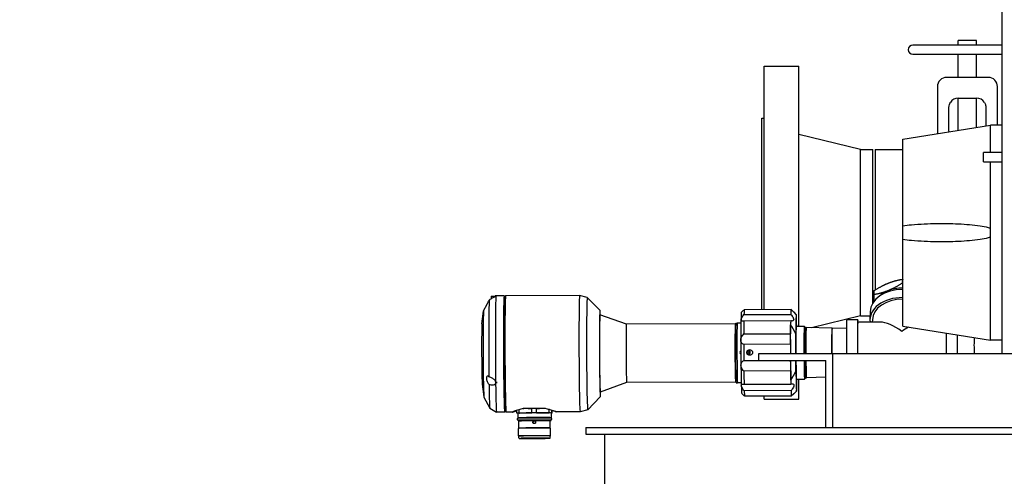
# Model space of a CAD drawing. Header units: inches. Extents: x 36 to 1719, y -84 to 1122.
# Tile 479 of 558: x 633 to 659, y 821 to 833. Entities that reach past the tile are written whole.
import ezdxf

# ---------------------------------------------------------------- set-up
doc = ezdxf.new("R2010")
doc.units = ezdxf.units.IN
doc.header["$LTSCALE"] = 48
doc.header["$MEASUREMENT"] = 0
doc.layers.add('Dimension (ANSI)', color=7, linetype='Continuous', lineweight=25)
doc.layers.add('Visible (ANSI)', color=7, linetype='Continuous', lineweight=30)
doc.styles.add('Note Text (ANSI)', font='tahoma.ttf')
doc.dimstyles.new('Architectural (ANSI)', dxfattribs={"dimscale": 48, "dimtxt": 0.125, "dimasz": 0.098425, "dimexe": 0.125, "dimexo": 0.0625, "dimgap": 0.031496, "dimtad": 0, "dimtih": 1, "dimtoh": 1, "dimdec": 4, "dimrnd": 1e-08, "dimzin": 3, "dimdsep": 46, "dimlunit": 4, "dimtxsty": 'Note Text (ANSI)', "dimcen": 0.09, "dimdle": 0.393701, "dimclrd": 256, "dimclre": 256, "dimclrt": 256, "dimadec": 0, "dimazin": 3, "dimtfac": 0.96, "dimtofl": 0, "dimtmove": 0, "dimatfit": 3, "dimfxl": 1, "dimfrac": 2, "dimtolj": 1, "dimtzin": 12, "dimlwd": -1, "dimlwe": -1, "dimarcsym": 0})

# ---------------------------------------------------------------- blocks, each defined once
blk = doc.blocks.new('*D22')
at = {"layer": 'Defpoints', "color": 0, "transparency": 16777216}
for p in [(690.014, 1004.053), (597.741, 757.491), (727.918, 757.491)]:
    blk.add_point(p, dxfattribs=at)
at = {"layer": 'Dimension (ANSI)', "transparency": 16777216}
for p, q in [((687.014, 1004.053), (591.741, 1004.053)), ((597.741, 999.328), (597.741, 903.572)), ((597.741, 762.216), (597.741, 892.973)), ((724.918, 757.491), (591.741, 757.491))]:
    blk.add_line(p, q, dxfattribs=at)
for points in [[(596.953, 999.328), (598.528, 999.328), (597.741, 1004.053)], [(596.953, 762.216), (598.528, 762.216), (597.741, 757.491)]]:
    blk.add_solid(points, dxfattribs=at)
at = {"layer": 'Dimension (ANSI)', "transparency": 16777216, "insert": (577.782, 902.06), "char_height": 6, "attachment_point": 1, "style": 'Note Text (ANSI)'}
blk.add_mtext('\\A1;20\'-6 9/16"', dxfattribs=at)

msp = doc.modelspace()

# ---------------------------------------------------------------- linework, layer by layer
at = {"layer": 'Visible (ANSI)'}
for p, q in [((659.41768, 824.3039), (659.41768, 852.6164)), ((659.41768, 832.65155), (657.00518, 832.65155)), ((658.73018, 832.77655), (658.23018, 832.77655)), ((658.23018, 832.65155), (658.23018, 832.77655)), ((658.73018, 832.65155), (658.73018, 832.77655)), ((657.00518, 832.40155), (659.41768, 832.40155)), ((658.23018, 831.77655), (658.23018, 832.40155)), ((658.73018, 831.77655), (658.73018, 832.40155)), ((652.97768, 825.49238), (652.97768, 832.07655)), ((652.97768, 832.07655), (653.91768, 832.07655)), ((653.91768, 825.04567), (653.91768, 832.07655)), ((658.48018, 831.77655), (657.91768, 831.77655)), ((659.04268, 831.77655), (658.48018, 831.77655)), ((657.66768, 831.52655), (657.66768, 830.25583)), ((659.29268, 830.4828), (659.29268, 831.52655)), ((657.98018, 830.35905), (657.98018, 830.96355)), ((658.23018, 831.21355), (658.73018, 831.21355)), ((658.23018, 830.34464), (658.23018, 831.21355)), ((658.73018, 830.42359), (658.73018, 831.21355)), ((658.98018, 830.96355), (658.98018, 830.46307)), ((652.91768, 825.49213), (652.91768, 830.67155)), ((652.91768, 830.67155), (652.97768, 830.67155)), ((656.73018, 830.1078), (659.10518, 830.4828)), ((659.10518, 829.7414), (659.10518, 830.4828)), ((659.41768, 830.4828), (659.10518, 830.4828)), ((655.59102, 829.82655), (653.91768, 830.23155)), ((656.73018, 827.76582), (656.73018, 830.1078)), ((655.59102, 825.32655), (655.59102, 829.82655)), ((655.59102, 829.82655), (655.91768, 829.82655)), ((655.91768, 825.67392), (655.91768, 829.82655)), ((655.98018, 829.82655), (655.98018, 826.02383)), ((655.98018, 829.82655), (656.73018, 829.82655)), ((659.41768, 829.7414), (658.91768, 829.7414)), ((658.91768, 829.4914), (658.91768, 829.7414)), ((658.91768, 829.4914), (659.41768, 829.4914)), ((659.10518, 827.70238), (659.10518, 829.4914)), ((656.73018, 827.38729), (656.73018, 827.76582)), ((659.10518, 827.45072), (659.10518, 827.70238)), ((656.73018, 825.0453), (656.73018, 827.38729)), ((659.10518, 824.6703), (659.10518, 827.45072)), ((656.72025, 826.3157), (656.71912, 826.21302)), ((655.94555, 826.00171), (655.94443, 825.89902)), ((645.38917, 825.4632), (645.48389, 825.64484)), ((645.59108, 825.8521), (645.59892, 825.86001)), ((645.59894, 825.86002), (645.70129, 825.86044)), ((645.72684, 825.87039), (645.70519, 825.8703)), ((645.94508, 825.86939), (645.72661, 825.86849)), ((645.96485, 825.84998), (645.94548, 825.86919)), ((645.96446, 825.84959), (645.98405, 825.86935)), ((647.98812, 825.87774), (645.98445, 825.86955)), ((648.19314, 825.82371), (647.98822, 825.87772)), ((648.53721, 825.48246), (648.19342, 825.82353)), ((645.34431, 825.11364), (645.38752, 825.45521)), ((652.36322, 825.4191), (652.36568, 825.42159)), ((652.43369, 825.35985), (653.70124, 825.36503)), ((653.7073, 825.49536), (652.43975, 825.49018)), ((653.7107, 825.4923), (653.71206, 825.49231)), ((653.84805, 825.36612), (653.78866, 825.42504)), ((655.84528, 825.43733), (655.84289, 825.21993)), ((649.25235, 825.09747), (648.53753, 825.35437)), ((652.19942, 825.10951), (649.25231, 825.09747)), ((652.21071, 825.09842), (652.19962, 825.10941)), ((652.348, 825.13298), (652.24959, 825.13258)), ((652.35378, 825.18888), (652.35263, 825.18888)), ((653.69808, 825.1914), (652.43053, 825.18622)), ((655.59102, 825.32655), (654.26311, 825.00516)), ((655.51482, 825.22066), (655.21486, 825.21944)), ((656.12079, 825.15814), (655.51509, 825.15566)), ((655.59102, 825.32655), (655.84406, 825.32655)), ((655.90788, 825.21921), (655.9072, 825.15727)), ((652.42785, 824.83658), (653.69539, 824.84176)), ((653.69999, 824.3039), (653.69692, 825.08656)), ((653.83777, 824.3039), (653.83565, 824.84426)), ((653.84431, 825.04537), (654.06561, 825.04627)), ((654.08554, 825.02658), (654.06579, 825.04618)), ((654.08462, 825.00895), (654.11764, 825.00908)), ((654.81378, 824.9903), (654.11765, 825.00908)), ((654.81378, 824.9903), (654.81835, 824.99031)), ((655.20624, 824.97985), (654.81835, 824.99031)), ((656.73018, 825.0453), (659.10518, 824.6703)), ((659.41768, 824.6703), (659.10518, 824.6703)), ((653.69504, 824.55776), (652.42749, 824.55258)), ((652.52762, 824.33417), (652.50281, 824.33376)), ((652.51427, 824.36375), (652.50995, 824.36368)), ((652.51, 824.36377), (652.51427, 824.36375)), ((652.5145, 824.3047), (652.51159, 824.30471)), ((652.51427, 824.36375), (652.52762, 824.33417)), ((652.52762, 824.33417), (652.5145, 824.3047)), ((652.84068, 824.1164), (652.84068, 824.3039)), ((652.84068, 824.3039), (654.84068, 824.3039)), ((654.84068, 824.3039), (660.77818, 824.3039)), ((654.84068, 822.3039), (654.84068, 824.3039)), ((652.4292, 824.11718), (652.84068, 824.11886)), ((652.84068, 824.1164), (654.65318, 824.1164)), ((653.7028, 823.58847), (653.70073, 824.1164)), ((653.83962, 823.8319), (653.83851, 824.1164)), ((654.65318, 822.3039), (654.65318, 824.1164)), ((653.69934, 823.83647), (652.43179, 823.83129)), ((649.25879, 823.52268), (648.54609, 823.25994)), ((652.20586, 823.53472), (649.25875, 823.52268)), ((652.21705, 823.54591), (652.20606, 823.53482)), ((652.22441, 823.51332), (652.21871, 823.51697)), ((652.35434, 823.51891), (652.25593, 823.51851)), ((652.35463, 823.51246), (652.26592, 823.5121)), ((653.85017, 823.61231), (654.07146, 823.61321)), ((653.91768, 823.07655), (653.91768, 823.61259)), ((654.09124, 823.63307), (654.07164, 823.61331)), ((654.09017, 823.65069), (654.1232, 823.65083)), ((654.65318, 823.66947), (654.1232, 823.65083)), ((645.35101, 823.47456), (645.39701, 823.13334)), ((652.36086, 823.45661), (652.35971, 823.45661)), ((652.43724, 823.47644), (653.70479, 823.48162)), ((653.70933, 823.30305), (652.44179, 823.29787)), ((653.85653, 823.2916), (653.79527, 823.22982)), ((645.39872, 823.12537), (645.55726, 822.82733)), ((648.54682, 823.13185), (648.20583, 822.78798)), ((652.37218, 823.22648), (652.37229, 823.22637)), ((652.4489, 823.1591), (653.71645, 823.16428)), ((653.72121, 823.16123), (652.45366, 823.15605)), ((652.97768, 823.07655), (652.97768, 823.15819)), ((652.97768, 823.07655), (653.91768, 823.07655)), ((645.55775, 822.82673), (645.73924, 822.72292)), ((645.95794, 822.72374), (645.73947, 822.72285)), ((645.97754, 822.74331), (645.95834, 822.72394)), ((645.97715, 822.7437), (645.99691, 822.7241)), ((646.17467, 822.72463), (645.99731, 822.7239)), ((646.28925, 822.70358), (646.28899, 822.77006)), ((646.2952, 822.69191), (646.28962, 822.69548)), ((646.35317, 822.70501), (646.35284, 822.78976)), ((646.37164, 822.69732), (646.67255, 822.70035)), ((647.04557, 822.82016), (646.46671, 822.81779)), ((646.69095, 822.7084), (646.69059, 822.80204)), ((646.82242, 822.70894), (646.82206, 822.80258)), ((646.84123, 822.70103), (647.14772, 822.70049)), ((647.16646, 822.70833), (647.16613, 822.79205)), ((647.21557, 822.6974), (647.21605, 822.57536)), ((647.23401, 822.70744), (647.23375, 822.77231)), ((647.23438, 822.69935), (647.23995, 822.69577)), ((647.24026, 822.70343), (647.24, 822.77035)), ((648.00098, 822.73209), (647.35517, 822.72945)), ((648.20555, 822.7878), (648.00108, 822.73211)), ((646.314, 822.69386), (646.31448, 822.57182)), ((646.34241, 822.47891), (646.31683, 822.49354)), ((646.3333, 822.56796), (646.33331, 822.56449)), ((646.33355, 822.50499), (646.33356, 822.50221)), ((646.34315, 822.28907), (646.34241, 822.47895)), ((647.18886, 822.48223), (647.21432, 822.49706)), ((647.1896, 822.2924), (647.18886, 822.48227)), ((647.19727, 822.57135), (647.19728, 822.56788)), ((647.19751, 822.50838), (647.19752, 822.5056)), ((646.33414, 822.07783), (646.33334, 822.28254)), ((646.33924, 822.28851), (646.33336, 822.28258)), ((647.19352, 822.29186), (647.19945, 822.28598)), ((647.20027, 822.08122), (647.19947, 822.28594)), ((648.15671, 822.3039), (672.34068, 822.3039)), ((648.15671, 822.3039), (648.15671, 822.1246)), ((646.34007, 822.07192), (646.33416, 822.07778)), ((646.34025, 822.0247), (646.34007, 822.07194)), ((647.19439, 822.07527), (647.20025, 822.08118)), ((647.19458, 822.02806), (647.19439, 822.0753)), ((648.15671, 822.1246), (672.34068, 822.1246)), ((648.65671, 822.1246), (648.65671, 817.7414))]:
    msp.add_line(p, q, dxfattribs=at)
for centre, radius, start, end in [((657.00518, 832.52655), 0.125, 90, 270), ((657.91768, 831.52655), 0.25, 90, 180), ((659.04268, 831.52655), 0.25, 0, 90), ((658.23018, 830.96355), 0.25, 90, 146.44269), ((658.73018, 830.96355), 0.25, 33.55731, 90)]:
    msp.add_arc(centre, radius, start, end, dxfattribs=at)
for centre, major_axis, ratio, start_param, end_param in [((656.73022, 825.42761), (-0.88495, 0.00972), 0.68902989, 4.72000772, 6.28318531), ((656.73147, 825.54084), (0.7812, -0.00858), 0.68902989, 2.11627327, 2.53748871), ((656.73147, 825.54084), (0.7812, -0.00858), 0.68902989, 1.58001409, 2.11627327), ((645.55196, 824.29493), (-0.006, 1.46826), 0.01585456, 0.07149592, 2.00239785), ((645.59151, 825.75172), (-0.00041, 0.10039), 0.01585456, 0.01585722, 1.21854981), ((645.59939, 825.75175), (-0.00044, 0.10827), 0.01585456, 0, 1.2001535), ((645.70567, 825.75219), (-0.00048, 0.11811), 0.01585456, 0, 0.51046117), ((645.73304, 824.29567), (-0.00643, 1.57282), 0.01585456, 0.00989695, 2.06399682), ((645.73304, 824.29567), (-0.00643, 1.57282), 0.01585456, 0, 0.00989695), ((645.72732, 825.75228), (-0.00048, 0.11811), 0.01585456, 6.10395555, 6.46299283), ((645.95151, 824.29657), (0.00643, -1.57282), 0.01585456, 3.12573543, 6.29904253), ((645.9712, 824.29665), (-0.00635, 1.55314), 0.01585456, 0.01585722, 3.12573543), ((645.9712, 824.29665), (0.00635, -1.55314), 0.01585456, 3.15744987, 6.26732809), ((645.99088, 824.29673), (-0.00643, 1.57282), 0.01585456, 0, 3.14159266), ((647.99455, 824.30492), (-0.00643, 1.57282), 0.01585456, 6.27893654, 9.42902672), ((648.19924, 824.30575), (-0.0062, 1.51797), 0.01585456, 6.26732809, 9.44063518), ((656.72783, 825.2102), (-0.88495, 0.00972), 0.68902989, 4.71730813, 6.38645067), ((656.72783, 825.2102), (-0.81995, 0.00901), 0.68902989, 4.71709788, 6.28318531), ((645.3945, 824.29429), (-0.00478, 1.16945), 0.01585456, 0.0300922, 3.11150045), ((648.54172, 824.30715), (-0.0048, 1.17545), 0.01585456, 5.80599194, 9.90197133), ((652.36798, 824.32279), (-0.00448, 1.09645), 0.01585456, 0.01585722, 0.61806786), ((652.44671, 824.32311), (-0.0048, 1.17519), 0.01585456, 0.11757435, 0.49024285), ((653.71425, 824.3283), (-0.0048, 1.17519), 0.01585456, 0.11757435, 0.49024285), ((653.85203, 824.32886), (-0.00424, 1.03739), 0.01585456, 5.47484847, 7.33397841), ((645.34923, 824.2941), (-0.00337, 0.82555), 0.01585456, 0.12073562, 3.02085704), ((648.54172, 824.30715), (-0.00428, 1.04724), 0.01585456, 6.27741396, 9.43054931), ((649.25553, 824.31007), (0.00322, -0.78739), 0.01585456, 3.14159266, 6.28318531), ((652.20264, 824.32212), (0.00322, -0.78739), 0.01585456, 3.12573543, 6.29904253), ((652.21839, 824.32218), (-0.00338, 0.82676), 0.01585456, 0.20840253, 2.91268879), ((652.25775, 824.32234), (-0.00354, 0.86613), 0.01585456, 0.36115481, 2.75993651), ((652.35617, 824.32274), (-0.00354, 0.86613), 0.01585456, 0, 0.36115481), ((652.36798, 824.32279), (0.00448, -1.09645), 0.01585456, 3.75966052, 4.38797905), ((652.44671, 824.32311), (0.0048, -1.17519), 0.01585456, 3.88748553, 4.26015403), ((653.71425, 824.3283), (0.0048, -1.17519), 0.01585456, 3.88748553, 4.01099737), ((653.85203, 824.32886), (-0.00318, 0.77755), 0.01585456, 5.88436304, 7.88602451), ((655.21848, 824.33444), (-0.00362, 0.88499), 0.01585456, 0, 1.60525456), ((655.51844, 824.33567), (-0.00362, 0.88499), 0.01585456, 5.89753411, 7.88982617), ((655.51844, 824.33567), (-0.00335, 0.81999), 0.01585456, 0, 1.6094887), ((656.71828, 824.34057), (-0.75642, 0.76166), 0.39281579, 5.10346264, 5.91398982), ((653.69313, 824.74045), (0.0008, -0.19685), 0.01585456, 0.38147328, 2.11129951), ((653.71425, 824.3283), (0.0048, -1.17519), 0.01585456, 4.01099737, 4.26015403), ((654.06854, 824.32974), (-0.00293, 0.71653), 0.01585456, 6.26732809, 7.88999589), ((654.08822, 824.32982), (-0.00285, 0.69684), 0.01585456, 6.057211, 7.89113107), ((654.08822, 824.32982), (-0.00278, 0.6811), 0.01585456, 6.20713839, 7.89199193), ((654.12042, 824.32996), (-0.00278, 0.67913), 0.01585456, 6.28269254, 7.8922963), ((654.81647, 824.3328), (-0.00269, 0.65749), 0.01585456, 0, 1.61470547), ((654.82103, 824.33282), (-0.00269, 0.65749), 0.01585456, 6.28269254, 7.8979192), ((656.71828, 824.34057), (-0.7665, -0.76123), 0.40614094, 4.12640011, 4.34319349), ((657.91812, 824.34548), (-0.00362, 0.88499), 0.01585456, 0.95048474, 1.61773395), ((652.36798, 824.32279), (0.00448, -1.09645), 0.01585456, 4.38797905, 5.01629758), ((658.21808, 824.34671), (-0.00362, 0.88499), 0.01585456, 1.01638282, 1.61912097), ((658.6691, 824.34855), (-0.00269, 0.65749), 0.01585456, 0.93162072, 1.63869491), ((652.35221, 824.33182), (0.00065, -0.03936), 0.77609903, 3.17916087, 6.21318932), ((652.44671, 824.32311), (0.0048, -1.17519), 0.01585456, 4.51580406, 4.88847257), ((652.54036, 824.33493), (0.0008, -0.0484), 0.77609903, 5.67355027, 11.45253681), ((652.55204, 824.33513), (-0.00111, 0.06692), 0.77609903, 3.40645849, 6.02644185), ((653.71425, 824.3283), (0.0048, -1.17519), 0.01585456, 4.51580406, 4.73308657), ((653.69627, 823.94119), (-0.0008, 0.19685), 0.01585456, 4.15138446, 5.80975948), ((653.85203, 824.32886), (0.00318, -0.77755), 0.01585456, 4.98908733, 6.68200757), ((654.06854, 824.32974), (0.00293, -0.71653), 0.01585456, 5.01465827, 6.29904253), ((654.08822, 824.32982), (0.00285, -0.69684), 0.01585456, 5.02360241, 6.50915961), ((654.08822, 824.32982), (0.00278, -0.6811), 0.01585456, 5.03105042, 6.35923222), ((654.12042, 824.32996), (0.00278, -0.67913), 0.01585456, 5.03221119, 6.28367808), ((652.36798, 824.32279), (0.00448, -1.09645), 0.01585456, 5.01629758, 5.64461611), ((652.44671, 824.32311), (0.0048, -1.17519), 0.01585456, 5.14412259, 5.5167911), ((653.71425, 824.3283), (0.0048, -1.17519), 0.01585456, 5.14412259, 5.39327925), ((653.85203, 824.32886), (0.00424, -1.03739), 0.01585456, 5.21189087, 7.09152214), ((645.73304, 824.29567), (0.00643, -1.57282), 0.01585456, 5.20558947, 5.21155018), ((645.71584, 823.58022), (-0.00048, 0.11811), 0.01585456, 1.89408624, 2.27420263), ((645.73304, 824.29567), (0.00643, -1.57282), 0.01585456, 5.239924, 5.24588471), ((645.73304, 824.29567), (0.00643, -1.57282), 0.01585456, 5.24588471, 6.28318531), ((645.73749, 823.58031), (-0.00048, 0.11811), 0.01585456, 1.89408624, 2.27420263), ((652.35617, 824.32274), (0.00354, -0.86613), 0.01585456, 5.90152916, 6.28318531), ((653.71425, 824.3283), (0.0048, -1.17519), 0.01585456, 5.39327925, 5.5167911), ((645.55196, 824.29493), (0.006, -1.46826), 0.01585456, 5.30748367, 6.27403039), ((652.36798, 824.32279), (0.00448, -1.09645), 0.01585456, 5.64461611, 6.26732809), ((652.44671, 824.32311), (0.0048, -1.17519), 0.01585456, 5.77244112, 6.14510963), ((653.71425, 824.3283), (0.0048, -1.17519), 0.01585456, 5.77244112, 6.14510963), ((646.76479, 822.69563), (-0.45078, -0.00177), 0.0102492, 3.14159265, 6.28318531), ((646.76432, 822.81373), (0.47244, 0.00185), 0.0102492, 2.11025116, 2.27274372), ((646.76432, 822.81373), (0.47244, 0.00185), 0.0102492, 1.06305361, 2.11025116), ((646.76432, 822.81373), (0.47244, 0.00185), 0.0102492, 0.91342484, 1.06305361), ((646.76528, 822.56965), (-0.43198, -0.0017), 0.0102492, 3.14159265, 6.28318531), ((646.76553, 822.50668), (-0.43198, -0.0017), 0.0102492, 6.00068997, 6.28318531), ((646.76563, 822.48061), (-0.42323, -0.00166), 0.0102492, 4.74217765, 6.28318531), ((646.75912, 822.44794), (-0.02021, -0.03147), 0.99982178, 3.14362124, 6.28318531), ((646.76563, 822.48061), (0.42323, 0.00166), 0.0102492, 0, 1.57271978), ((646.76553, 822.50668), (0.43198, 0.0017), 0.0102492, 0, 0.28249533), ((646.7664, 822.28424), (0.43307, 0.0017), 0.0102492, 0, 3.14159265), ((646.76638, 822.29014), (0.42716, 0.00168), 0.0102492, 0.01024992, 3.13134274), ((646.76721, 822.07952), (-0.43307, -0.0017), 0.0102492, 3.13134274, 6.29343522), ((646.76723, 822.07362), (-0.42716, -0.00168), 0.0102492, 3.14159265, 6.28318531), ((646.76746, 822.01457), (-0.38386, -0.00151), 0.0102492, 4.8502707, 10.88940469), ((646.76152, 822.01838), (-0.04724, -0.00019), 0.0102492, 5.26338479, 6.15057993), ((646.76743, 822.02244), (0.37598, 0.00148), 0.0102492, 4.58417312, 4.81052364), ((646.76152, 822.01838), (0.04724, 0.00019), 0.0102492, 0.16431749, 1.05151263)]:
    msp.add_ellipse(centre, major_axis=major_axis, ratio=ratio, start_param=start_param, end_param=end_param, dxfattribs=at)
msp.add_ellipse((646.75905, 822.44799), major_axis=(-0.00014, 0.0362), ratio=0.99992683, dxfattribs=at)
for points, knots in [([(657.98018, 830.96355), (657.98018, 830.99154), (657.98847, 831.04028), (658.01025, 831.08425), (658.02185, 831.10175)], [-5.227447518, -5.227447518, -5.227447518, -5.227447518, -4.907558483, -4.667641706, -4.667641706, -4.667641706, -4.667641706]), ([(658.93852, 831.10175), (658.95399, 831.07842), (658.97397, 831.03338), (658.98018, 830.98454), (658.98018, 830.96355)], [0, 0, 0, 0, 0.319889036, 0.559805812, 0.559805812, 0.559805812, 0.559805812]), ([(656.73018, 827.76582), (656.80772, 827.77581), (656.88638, 827.78412), (657.19791, 827.81218), (657.4324, 827.82233), (657.83083, 827.82818), (658.03406, 827.82599), (658.43931, 827.80639), (658.64134, 827.78932), (658.89224, 827.75089), (658.967, 827.73754), (659.06199, 827.71441), (659.08379, 827.70867), (659.10518, 827.70238)], [1.08845993, 1.08845993, 1.08845993, 1.08845993, 1.64749949, 1.64749949, 3.29499898, 3.29499898, 4.72115011, 4.72115011, 6.14730124, 6.14730124, 6.68180599, 6.68180599, 6.84263001, 6.84263001, 6.84263001, 6.84263001]), ([(659.10518, 827.45072), (659.08379, 827.44444), (659.06199, 827.43869), (658.967, 827.41557), (658.89224, 827.40221), (658.64134, 827.36379), (658.43931, 827.34671), (658.03406, 827.32712), (657.83083, 827.32492), (657.4324, 827.33077), (657.19791, 827.34093), (656.88638, 827.36898), (656.80772, 827.3773), (656.73018, 827.38729)], [8.07902497, 8.07902497, 8.07902497, 8.07902497, 8.23984899, 8.23984899, 8.77435374, 8.77435374, 10.20050487, 10.20050487, 11.626656, 11.626656, 13.27415549, 13.27415549, 13.83319505, 13.83319505, 13.83319505, 13.83319505]), ([(645.48389, 825.64485), (645.4864, 825.64966), (645.4895, 825.65552), (645.49828, 825.67203), (645.50516, 825.68492), (645.5201, 825.71312), (645.52815, 825.72843), (645.53566, 825.74282), (645.53849, 825.74823), (645.54138, 825.7538), (645.54431, 825.75944)], [-0.324821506, -0.324821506, -0.324821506, -0.324821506, -0.248127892, -0.248127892, -0.124063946, -0.124063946, 0, 0, 0, 0.046580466, 0.046580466, 0.046580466, 0.046580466]), ([(645.54431, 825.75944), (645.56087, 825.76916), (645.57792, 825.77923), (645.62134, 825.80508), (645.6473, 825.82072), (645.68792, 825.8453), (645.70797, 825.85748), (645.7223, 825.86602), (645.72446, 825.8673), (645.72636, 825.86842)], [0.081669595, 0.081669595, 0.081669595, 0.081669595, 0.22046255, 0.22046255, 0.440925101, 0.440925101, 0.620109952, 0.620109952, 0.65364377, 0.65364377, 0.65364377, 0.65364377]), ([(645.70129, 825.86044), (645.70176, 825.86044), (645.70223, 825.86036), (645.70307, 825.86005), (645.70345, 825.85983), (645.70404, 825.85937), (645.70426, 825.85914), (645.70443, 825.85892)], [0, 0, 0, 0, 0.0038375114, 0.0038375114, 0.0075445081, 0.0075445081, 0.010668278, 0.010668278, 0.010668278, 0.010668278]), ([(652.35425, 825.21636), (652.35448, 825.22902), (652.35926, 825.24527), (652.376, 825.2804), (652.38785, 825.29928), (652.4102, 825.33074), (652.42156, 825.34532), (652.43369, 825.35985)], [-0.82985313, -0.82985313, -0.82985313, -0.82985313, -0.66336371, -0.66336371, -0.49687429, -0.49687429, -0.360036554, -0.360036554, -0.360036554, -0.360036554]), ([(652.43975, 825.49018), (652.42777, 825.47898), (652.4166, 825.46865), (652.39478, 825.44859), (652.38333, 825.43815), (652.37097, 825.42671), (652.36769, 825.42359), (652.36574, 825.42163)], [2.369591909, 2.369591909, 2.369591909, 2.369591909, 2.506429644, 2.506429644, 2.672919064, 2.672919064, 2.766987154, 2.766987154, 2.766987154, 2.766987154]), ([(653.70124, 825.36503), (653.71345, 825.3506), (653.72484, 825.33611), (653.74713, 825.30483), (653.75885, 825.28605), (653.77509, 825.25105), (653.77949, 825.23484), (653.77903, 825.20952), (653.77415, 825.19958), (653.75706, 825.1875), (653.74495, 825.18526), (653.72211, 825.18592), (653.71049, 825.18792), (653.69808, 825.1914)], [0.360036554, 0.360036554, 0.360036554, 0.360036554, 0.49687429, 0.49687429, 0.66336371, 0.66336371, 0.82985313, 0.82985313, 0.996342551, 0.996342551, 1.162831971, 1.162831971, 1.299669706, 1.299669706, 1.299669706, 1.299669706]), ([(653.71206, 825.49231), (653.72412, 825.4814), (653.73537, 825.47139), (653.75734, 825.45205), (653.76888, 825.44207), (653.78478, 825.42841), (653.78903, 825.42479), (653.78833, 825.42523), (653.78337, 825.42931), (653.76618, 825.4438), (653.75406, 825.45415), (653.73125, 825.47403), (653.71966, 825.48426), (653.7073, 825.49536)], [0.360036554, 0.360036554, 0.360036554, 0.360036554, 0.49687429, 0.49687429, 0.66336371, 0.66336371, 0.82985313, 0.82985313, 0.996342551, 0.996342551, 1.162831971, 1.162831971, 1.299669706, 1.299669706, 1.299669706, 1.299669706]), ([(652.43053, 825.18622), (652.4186, 825.18264), (652.40746, 825.18054), (652.38567, 825.17971), (652.3742, 825.18185), (652.35832, 825.19379), (652.35402, 825.20369), (652.35425, 825.21636)], [2.369591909, 2.369591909, 2.369591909, 2.369591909, 2.506429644, 2.506429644, 2.672919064, 2.672919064, 2.839408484, 2.839408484, 2.839408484, 2.839408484]), ([(652.35007, 824.67222), (652.3501, 824.69293), (652.35465, 824.71556), (652.37095, 824.75864), (652.38259, 824.77913), (652.40462, 824.81055), (652.41585, 824.82404), (652.42785, 824.83658)], [-0.82985313, -0.82985313, -0.82985313, -0.82985313, -0.66336371, -0.66336371, -0.49687429, -0.49687429, -0.360036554, -0.360036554, -0.360036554, -0.360036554]), ([(652.42749, 824.55258), (652.41552, 824.55797), (652.40432, 824.56489), (652.38235, 824.58356), (652.37075, 824.59745), (652.35454, 824.63138), (652.35004, 824.65151), (652.35007, 824.67222)], [2.369591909, 2.369591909, 2.369591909, 2.369591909, 2.506429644, 2.506429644, 2.672919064, 2.672919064, 2.839408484, 2.839408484, 2.839408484, 2.839408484]), ([(652.67678, 824.3361), (652.6768, 824.33156), (652.67618, 824.32696), (652.6737, 824.31798), (652.67183, 824.3136), (652.6647, 824.30127), (652.65784, 824.29412), (652.64214, 824.28229), (652.63187, 824.27716), (652.61015, 824.27043), (652.5987, 824.26884), (652.57713, 824.26875), (652.56524, 824.27037), (652.54294, 824.27766), (652.53253, 824.28333), (652.51791, 824.2959), (652.51211, 824.30284), (652.50419, 824.31843), (652.5021, 824.32709), (652.50203, 824.34368), (652.50406, 824.35236), (652.51185, 824.36801), (652.5176, 824.37499), (652.53212, 824.38767), (652.54248, 824.39342), (652.56473, 824.40088), (652.5766, 824.4026), (652.58759, 824.40264), (652.59817, 824.40269), (652.60964, 824.40119), (652.63141, 824.39464), (652.64172, 824.3896), (652.65751, 824.37791), (652.66443, 824.37082), (652.67165, 824.35856), (652.67355, 824.3542), (652.67611, 824.34524), (652.67676, 824.34064), (652.67678, 824.3361)], [-0.88742183, -0.88742183, -0.88742183, -0.88742183, -0.8528172, -0.8528172, -0.81821257, -0.81821257, -0.74900331, -0.74900331, -0.66832315, -0.66832315, -0.58764299, -0.58764299, -0.50392676, -0.50392676, -0.42021054, -0.42021054, -0.35701602, -0.35701602, -0.2938215, -0.2938215, -0.23062697, -0.23062697, -0.16743245, -0.16743245, -0.08371623, -0.08371623, 0, 0, 0, 0.08068016, 0.08068016, 0.16136032, 0.16136032, 0.23056958, 0.23056958, 0.26517421, 0.26517421, 0.29977884, 0.29977884, 0.29977884, 0.29977884]), ([(652.35273, 823.99461), (652.35254, 824.01546), (652.35688, 824.03584), (652.37282, 824.07044), (652.38431, 824.08473), (652.40612, 824.10414), (652.41727, 824.11141), (652.4292, 824.11718)], [2.839408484, 2.839408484, 2.839408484, 2.839408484, 3.005897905, 3.005897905, 3.172387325, 3.172387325, 3.30922506, 3.30922506, 3.30922506, 3.30922506]), ([(652.43179, 823.83129), (652.4197, 823.84357), (652.40836, 823.85685), (652.38609, 823.88786), (652.37429, 823.90817), (652.35765, 823.9511), (652.35292, 823.97376), (652.35273, 823.99461)], [2.369591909, 2.369591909, 2.369591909, 2.369591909, 2.506429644, 2.506429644, 2.672919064, 2.672919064, 2.839408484, 2.839408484, 2.839408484, 2.839408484]), ([(645.53333, 823.68063), (645.53045, 823.68364), (645.52759, 823.6863), (645.5174, 823.69453), (645.50945, 823.69849), (645.49467, 823.70004), (645.48784, 823.69764), (645.47776, 823.68814), (645.47354, 823.68107), (645.46798, 823.66226), (645.46665, 823.6505), (645.46697, 823.62584), (645.46864, 823.61148), (645.47483, 823.58238), (645.47933, 823.56766), (645.4899, 823.53976), (645.49695, 823.52487), (645.51205, 823.49906), (645.52009, 823.48812), (645.52753, 823.48006), (645.53032, 823.47704), (645.53317, 823.47426), (645.53605, 823.47176)], [-0.97418767, -0.97418767, -0.97418767, -0.97418767, -0.9276072, -0.9276072, -0.80354325, -0.80354325, -0.67947931, -0.67947931, -0.57164145, -0.57164145, -0.4638036, -0.4638036, -0.35596575, -0.35596575, -0.24812789, -0.24812789, -0.12406395, -0.12406395, 0, 0, 0, 0.04658047, 0.04658047, 0.04658047, 0.04658047]), ([(645.71412, 823.55093), (645.71224, 823.55512), (645.71011, 823.55917), (645.69595, 823.58301), (645.67607, 823.60278), (645.63575, 823.63448), (645.60995, 823.64953), (645.56677, 823.66912), (645.54981, 823.67547), (645.53333, 823.68063)], [0.812487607, 0.812487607, 0.812487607, 0.812487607, 0.846021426, 0.846021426, 1.025206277, 1.025206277, 1.245668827, 1.245668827, 1.384461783, 1.384461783, 1.384461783, 1.384461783]), ([(645.53605, 823.47176), (645.55252, 823.46757), (645.56944, 823.46422), (645.61243, 823.45886), (645.63804, 823.45878), (645.67784, 823.4666), (645.69736, 823.47448), (645.71101, 823.48988), (645.71306, 823.49266), (645.71484, 823.49573)], [0.081669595, 0.081669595, 0.081669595, 0.081669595, 0.22046255, 0.22046255, 0.440925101, 0.440925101, 0.620109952, 0.620109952, 0.65364377, 0.65364377, 0.65364377, 0.65364377]), ([(652.36121, 823.44236), (652.36088, 823.45538), (652.3651, 823.46574), (652.38089, 823.47866), (652.39234, 823.48131), (652.41413, 823.48133), (652.42529, 823.47963), (652.43724, 823.47644)], [-0.82985313, -0.82985313, -0.82985313, -0.82985313, -0.66336371, -0.66336371, -0.49687429, -0.49687429, -0.360036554, -0.360036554, -0.360036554, -0.360036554]), ([(652.44179, 823.29787), (652.42954, 823.31232), (652.41806, 823.32687), (652.39547, 823.35835), (652.38347, 823.3773), (652.36645, 823.4128), (652.36154, 823.42934), (652.36121, 823.44236)], [2.369591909, 2.369591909, 2.369591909, 2.369591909, 2.506429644, 2.506429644, 2.672919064, 2.672919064, 2.839408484, 2.839408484, 2.839408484, 2.839408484]), ([(653.70479, 823.48162), (653.71717, 823.48491), (653.72878, 823.48671), (653.75162, 823.48687), (653.76374, 823.48431), (653.78093, 823.47152), (653.78589, 823.46121), (653.78655, 823.43516), (653.78228, 823.41859), (653.76632, 823.38295), (653.75475, 823.3639), (653.73271, 823.33224), (653.72143, 823.31761), (653.70933, 823.30305)], [0.360036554, 0.360036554, 0.360036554, 0.360036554, 0.49687429, 0.49687429, 0.66336371, 0.66336371, 0.82985313, 0.82985313, 0.996342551, 0.996342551, 1.162831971, 1.162831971, 1.299669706, 1.299669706, 1.299669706, 1.299669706]), ([(653.71645, 823.16428), (653.72872, 823.17529), (653.74023, 823.1854), (653.76289, 823.20492), (653.77493, 823.21499), (653.79201, 823.22879), (653.79694, 823.23245), (653.79763, 823.232), (653.79342, 823.22788), (653.77763, 823.21326), (653.76617, 823.20282), (653.74435, 823.18276), (653.73318, 823.17243), (653.72121, 823.16123)], [0.360036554, 0.360036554, 0.360036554, 0.360036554, 0.49687429, 0.49687429, 0.66336371, 0.66336371, 0.82985313, 0.82985313, 0.996342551, 0.996342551, 1.162831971, 1.162831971, 1.299669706, 1.299669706, 1.299669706, 1.299669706]), ([(652.3723, 823.22636), (652.37276, 823.22592), (652.37692, 823.22236), (652.39207, 823.20934), (652.40361, 823.19936), (652.42559, 823.18002), (652.43684, 823.17001), (652.4489, 823.1591)], [2.854981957, 2.854981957, 2.854981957, 2.854981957, 3.005897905, 3.005897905, 3.172387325, 3.172387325, 3.30922506, 3.30922506, 3.30922506, 3.30922506]), ([(646.46671, 822.81779), (646.4193, 822.80796), (646.37632, 822.79673), (646.28917, 822.77105), (646.24494, 822.75513), (646.20136, 822.73795), (646.19048, 822.7333), (646.1766, 822.72687), (646.1736, 822.72509), (646.17479, 822.72433), (646.17902, 822.72532), (646.19534, 822.73019), (646.20742, 822.73406), (646.24084, 822.7447), (646.26337, 822.75181), (646.28915, 822.75946)], [-3.8290587, -3.8290587, -3.8290587, -3.8290587, -3.42644924, -3.42644924, -2.855521, -2.855521, -2.57005688, -2.57005688, -2.28459275, -2.28459275, -1.99912863, -1.99912863, -1.71366451, -1.71366451, -1.39069455, -1.39069455, -1.39069455, -1.39069455]), ([(646.28962, 822.69548), (646.28953, 822.69554), (646.28942, 822.69622), (646.28931, 822.69967), (646.28928, 822.70052), (646.28927, 822.70183), (646.28926, 822.70223), (646.28925, 822.70289), (646.28925, 822.70326), (646.28925, 822.70358)], [-0.0587484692, -0.0587484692, -0.0587484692, -0.0587484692, -0.0144833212, -0.0144833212, -0.0052603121, -0.0052603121, -0.0024116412, -0.0024116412, 0, 0, 0, 0]), ([(646.35317, 822.70501), (646.35318, 822.70469), (646.35323, 822.70432), (646.35342, 822.70366), (646.3536, 822.70327), (646.35439, 822.70198), (646.35541, 822.70114), (646.3607, 822.69782), (646.36666, 822.69727), (646.37164, 822.69732)], [-0.2458379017, -0.2458379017, -0.2458379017, -0.2458379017, -0.2434262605, -0.2434262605, -0.2405775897, -0.2405775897, -0.2313545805, -0.2313545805, -0.1870894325, -0.1870894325, -0.1870894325, -0.1870894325]), ([(646.67255, 822.70035), (646.67753, 822.7004), (646.68349, 822.70106), (646.68875, 822.7045), (646.68976, 822.70535), (646.69054, 822.70666), (646.69072, 822.70706), (646.6909, 822.70771), (646.69096, 822.70809), (646.69095, 822.7084)], [-0.0587484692, -0.0587484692, -0.0587484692, -0.0587484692, -0.0144833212, -0.0144833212, -0.0052603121, -0.0052603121, -0.0024116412, -0.0024116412, 0, 0, 0, 0]), ([(646.69059, 822.80204), (646.69059, 822.80236), (646.69053, 822.80273), (646.69034, 822.80339), (646.69016, 822.80378), (646.68937, 822.80507), (646.68836, 822.80591), (646.68445, 822.80836), (646.68073, 822.80921), (646.67708, 822.80951)], [0, 0, 0, 0, 0.0024116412, 0.0024116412, 0.0052603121, 0.0052603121, 0.0144833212, 0.0144833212, 0.0447051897, 0.0447051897, 0.0447051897, 0.0447051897]), ([(646.83576, 822.81016), (646.83204, 822.80983), (646.82825, 822.80895), (646.8243, 822.80646), (646.82327, 822.80562), (646.82248, 822.80432), (646.8223, 822.80393), (646.82211, 822.80327), (646.82205, 822.8029), (646.82206, 822.80258)], [0.201132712, 0.201132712, 0.201132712, 0.201132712, 0.2313545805, 0.2313545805, 0.2405775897, 0.2405775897, 0.2434262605, 0.2434262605, 0.2458379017, 0.2458379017, 0.2458379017, 0.2458379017]), ([(646.82242, 822.70894), (646.82242, 822.70863), (646.82248, 822.70825), (646.82267, 822.70759), (646.82286, 822.7072), (646.82366, 822.7059), (646.8247, 822.70505), (646.83008, 822.70166), (646.83616, 822.70104), (646.84123, 822.70103)], [-0.2458379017, -0.2458379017, -0.2458379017, -0.2458379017, -0.2434262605, -0.2434262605, -0.2405775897, -0.2405775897, -0.2313545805, -0.2313545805, -0.1870894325, -0.1870894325, -0.1870894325, -0.1870894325]), ([(647.23992, 822.76663), (647.26924, 822.75797), (647.29446, 822.7498), (647.32788, 822.73864), (647.33879, 822.73486), (647.35272, 822.73012), (647.35573, 822.72916), (647.35454, 822.72992), (647.3503, 822.73167), (647.33394, 822.73797), (647.32182, 822.74253), (647.27465, 822.75934), (647.22821, 822.77489), (647.13804, 822.79985), (647.09392, 822.81071), (647.04557, 822.82016)], [1.34426582, 1.34426582, 1.34426582, 1.34426582, 1.71366451, 1.71366451, 1.99912863, 1.99912863, 2.28459275, 2.28459275, 2.57005688, 2.57005688, 2.855521, 2.855521, 3.42644924, 3.42644924, 3.8290587, 3.8290587, 3.8290587, 3.8290587]), ([(647.14772, 822.70049), (647.15279, 822.70048), (647.15886, 822.70108), (647.16422, 822.70445), (647.16525, 822.70529), (647.16604, 822.70659), (647.16622, 822.70698), (647.16641, 822.70764), (647.16646, 822.70801), (647.16646, 822.70833)], [-0.0587484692, -0.0587484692, -0.0587484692, -0.0587484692, -0.0144833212, -0.0144833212, -0.0052603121, -0.0052603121, -0.0024116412, -0.0024116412, 0, 0, 0, 0]), ([(647.23996, 822.69577), (647.23619, 822.69565), (647.23207, 822.69552), (647.22384, 822.6953), (647.21983, 822.69519), (647.21558, 822.69509)], [3.498301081, 3.498301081, 3.498301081, 3.498301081, 3.565176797, 3.565176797, 3.621578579, 3.621578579, 3.621578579, 3.621578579]), ([(647.23401, 822.70744), (647.23401, 822.70712), (647.23401, 822.70675), (647.23402, 822.70609), (647.23402, 822.70569), (647.23404, 822.70439), (647.23406, 822.70353), (647.23417, 822.70009), (647.23429, 822.69941), (647.23438, 822.69935)], [-0.2458379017, -0.2458379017, -0.2458379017, -0.2458379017, -0.2434262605, -0.2434262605, -0.2405775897, -0.2405775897, -0.2313545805, -0.2313545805, -0.1870894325, -0.1870894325, -0.1870894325, -0.1870894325]), ([(647.23995, 822.69577), (647.24005, 822.69572), (647.24015, 822.69625), (647.24024, 822.69957), (647.24025, 822.7004), (647.24026, 822.70169), (647.24026, 822.70209), (647.24027, 822.70274), (647.24027, 822.70311), (647.24026, 822.70343)], [-0.0587484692, -0.0587484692, -0.0587484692, -0.0587484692, -0.0144833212, -0.0144833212, -0.0052603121, -0.0052603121, -0.0024116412, -0.0024116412, 0, 0, 0, 0]), ([(646.31401, 822.69155), (646.31215, 822.69158), (646.31033, 822.69161), (646.30376, 822.69173), (646.29931, 822.69182), (646.29521, 822.69191)], [5.8349115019, 5.8349115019, 5.8349115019, 5.8349115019, 5.8596795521, 5.8596795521, 5.9265813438, 5.9265813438, 5.9265813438, 5.9265813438]), ([(646.31647, 822.50956), (646.31471, 822.51069), (646.31242, 822.51228), (646.30779, 822.5178), (646.30562, 822.52109), (646.30325, 822.52855), (646.30271, 822.53208), (646.30295, 822.53875), (646.30361, 822.54185), (646.30564, 822.5475), (646.30706, 822.54993), (646.31024, 822.55433), (646.31198, 822.55598), (646.31546, 822.55888), (646.31703, 822.55981), (646.31981, 822.56133), (646.32093, 822.56179), (646.32304, 822.56261), (646.32391, 822.56287), (646.32587, 822.56343), (646.32669, 822.56359), (646.32932, 822.5641), (646.33038, 822.5642), (646.33753, 822.56494), (646.34509, 822.56523), (646.37412, 822.56616), (646.39802, 822.56668), (646.45738, 822.56767), (646.49245, 822.56813), (646.57058, 822.56895), (646.6136, 822.56931), (646.70331, 822.56989), (646.74998, 822.57012), (646.84227, 822.57041), (646.88787, 822.57048), (646.97342, 822.57046), (647.01335, 822.57036), (647.08353, 822.57002), (647.11376, 822.56977), (647.16165, 822.56913), (647.17906, 822.56876), (647.19281, 822.56817), (647.19531, 822.56803), (647.1993, 822.56772), (647.20047, 822.5677), (647.20448, 822.56692), (647.20552, 822.56672), (647.20798, 822.56592), (647.20865, 822.56568), (647.21072, 822.56484), (647.21228, 822.56418), (647.21634, 822.56153), (647.21866, 822.55988), (647.22327, 822.55424), (647.22538, 822.55091), (647.22765, 822.54347), (647.22814, 822.53994), (647.22782, 822.5333), (647.22713, 822.53022), (647.22505, 822.52462), (647.22362, 822.52221), (647.22041, 822.51786), (647.21867, 822.51623), (647.2152, 822.51338), (647.21364, 822.51247), (647.21089, 822.51099), (647.20978, 822.51054), (647.20768, 822.50974), (647.20683, 822.50948), (647.20486, 822.50893), (647.20404, 822.50877), (647.20135, 822.50826), (647.20027, 822.50816), (647.19854, 822.50798), (647.19803, 822.50794), (647.19751, 822.50789)], [0, 0, 0, 0, 0.00733485, 0.00733485, 0.01263597, 0.01263597, 0.01626924, 0.01626924, 0.01959098, 0.01959098, 0.02333186, 0.02333186, 0.02823469, 0.02823469, 0.03485998, 0.03485998, 0.04267192, 0.04267192, 0.05275581, 0.05275581, 0.07008901, 0.07008901, 0.11780612, 0.11780612, 0.36486489, 0.36486489, 0.69568993, 0.69568993, 1.01713765, 1.01713765, 1.337621, 1.337621, 1.65788156, 1.65788156, 1.97810801, 1.97810801, 2.29843235, 2.29843235, 2.61916771, 2.61916771, 2.94206824, 2.94206824, 3.03489719, 3.03489719, 3.10633053, 3.10633053, 3.12631941, 3.12631941, 3.13256494, 3.13256494, 3.14186332, 3.14186332, 3.14915562, 3.14915562, 3.15436914, 3.15436914, 3.15797565, 3.15797565, 3.1613007, 3.1613007, 3.16506811, 3.16506811, 3.17002492, 3.17002492, 3.17670304, 3.17670304, 3.18455704, 3.18455704, 3.19477483, 3.19477483, 3.21254864, 3.21254864, 3.26265084, 3.26265084, 3.28390048, 3.28390048, 3.28390048, 3.28390048]), ([(647.21432, 822.49706), (647.2146, 822.49722), (647.21497, 822.49745), (647.21577, 822.49842), (647.21617, 822.49908), (647.2164, 822.50058), (647.21632, 822.50127), (647.21593, 822.50241), (647.21564, 822.50284), (647.21503, 822.50355), (647.21473, 822.50377), (647.21399, 822.50425), (647.21369, 822.50434), (647.2122, 822.50483), (647.2116, 822.50481), (647.20406, 822.50553), (647.18759, 822.506), (647.13908, 822.50676), (647.11006, 822.50704), (647.04134, 822.50745), (647.00167, 822.50757), (646.91567, 822.50766), (646.86936, 822.50762), (646.77478, 822.50737), (646.72652, 822.50716), (646.63295, 822.50661), (646.58765, 822.50626), (646.50458, 822.50545), (646.46683, 822.505), (646.40269, 822.50402), (646.37632, 822.5035), (646.33757, 822.50246), (646.32543, 822.50196), (646.31856, 822.5012), (646.31335, 822.49553), (646.31683, 822.49354)], [3.10798259, 3.10798259, 3.10798259, 3.10798259, 3.11722663, 3.11722663, 3.12413335, 3.12413335, 3.12918649, 3.12918649, 3.13444327, 3.13444327, 3.14146161, 3.14146161, 3.15607677, 3.15607677, 3.22935693, 3.22935693, 3.60900333, 3.60900333, 3.92951716, 3.92951716, 4.24963184, 4.24963184, 4.56967859, 4.56967859, 4.88970867, 4.88970867, 5.20974036, 5.20974036, 5.52979459, 5.52979459, 5.84994163, 5.84994163, 6.17073823, 6.17073823, 6.28508325, 6.28508325, 6.28508325, 6.28508325]), ([(646.3333, 822.56678), (646.32403, 822.5671), (646.32347, 822.56463), (646.31638, 822.56842), (646.31602, 822.56861), (646.3152, 822.5695), (646.31474, 822.57014), (646.31451, 822.57131), (646.31448, 822.57156), (646.31448, 822.57182)], [6.03906352, 6.03906352, 6.03906352, 6.03906352, 6.280053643, 6.280053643, 6.289547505, 6.289547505, 6.297058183, 6.297058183, 6.299041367, 6.299041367, 6.299041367, 6.299041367]), ([(646.33355, 822.5045), (646.33246, 822.50459), (646.33145, 822.50467), (646.3294, 822.50492), (646.32848, 822.50503), (646.32617, 822.50551), (646.32525, 822.5057), (646.3232, 822.50634), (646.32252, 822.50657), (646.32046, 822.50738), (646.31893, 822.50801), (646.31659, 822.50948), (646.31653, 822.50952), (646.31647, 822.50956)], [6.172589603, 6.172589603, 6.172589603, 6.172589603, 6.216866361, 6.216866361, 6.250025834, 6.250025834, 6.266605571, 6.266605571, 6.273312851, 6.273312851, 6.282933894, 6.282933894, 6.283185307, 6.283185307, 6.283185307, 6.283185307]), ([(646.35066, 822.50629), (646.3624, 822.50675), (646.38077, 822.50723), (646.42982, 822.50819), (646.46116, 822.50866), (646.53319, 822.50953), (646.57391, 822.50992), (646.66049, 822.51058), (646.70636, 822.51085), (646.79856, 822.51124), (646.84489, 822.51136), (646.93329, 822.51144), (646.97535, 822.5114), (647.05092, 822.51115), (647.08443, 822.51095), (647.13938, 822.51042), (647.1609, 822.51008), (647.17705, 822.50965), (647.17878, 822.5096), (647.18038, 822.50955)], [0.29835139, 0.29835139, 0.29835139, 0.29835139, 0.59966787, 0.59966787, 0.91741698, 0.91741698, 1.23677584, 1.23677584, 1.5564745, 1.5564745, 1.87625039, 1.87625039, 2.19597568, 2.19597568, 2.51543783, 2.51543783, 2.8337359, 2.8337359, 2.87495338, 2.87495338, 2.87495338, 2.87495338]), ([(646.7648, 822.48494), (646.76765, 822.48449), (646.77051, 822.48371), (646.77785, 822.4807), (646.78207, 822.47784), (646.78874, 822.47122), (646.79164, 822.46703), (646.79549, 822.45783), (646.79645, 822.45282), (646.79649, 822.44342), (646.79557, 822.43841), (646.79178, 822.42919), (646.78892, 822.42497), (646.7823, 822.41831), (646.77811, 822.41542), (646.7689, 822.41157), (646.76389, 822.41061), (646.7545, 822.41057), (646.74949, 822.41149), (646.74026, 822.41526), (646.73605, 822.41812), (646.72939, 822.42473), (646.7265, 822.42892), (646.72266, 822.43811), (646.7217, 822.44312), (646.72168, 822.44782), (646.72166, 822.45252), (646.72258, 822.45753), (646.72636, 822.46676), (646.72921, 822.47098), (646.73582, 822.47765), (646.74001, 822.48055), (646.74731, 822.48361), (646.75016, 822.48442), (646.75301, 822.48489)], [-0.414964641, -0.414964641, -0.414964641, -0.414964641, -0.393858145, -0.393858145, -0.3580529, -0.3580529, -0.32224758, -0.32224758, -0.28644226, -0.28644226, -0.250636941, -0.250636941, -0.214831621, -0.214831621, -0.179026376, -0.179026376, -0.14322113, -0.14322113, -0.107415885, -0.107415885, -0.071610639, -0.071610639, -0.03580532, -0.03580532, 0, 0, 0, 0.03580532, 0.03580532, 0.071610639, 0.071610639, 0.107415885, 0.107415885, 0.12852238, 0.12852238, 0.12852238, 0.12852238]), ([(646.7648, 822.48494), (646.76284, 822.48525), (646.76082, 822.4854), (646.75696, 822.48539), (646.75495, 822.48521), (646.75301, 822.48489)], [0.2393986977, 0.2393986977, 0.2393986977, 0.2393986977, 0.2540929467, 0.2540929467, 0.2687871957, 0.2687871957, 0.2687871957, 0.2687871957]), ([(647.21605, 822.57536), (647.21605, 822.57471), (647.21588, 822.57408), (647.2154, 822.57308), (647.2151, 822.57273), (647.21446, 822.57211), (647.21416, 822.57193), (647.21333, 822.57148), (647.21304, 822.57143), (647.21008, 822.57065), (647.2068, 822.57061), (647.19908, 822.57025), (647.1982, 822.57021), (647.19727, 822.57017)], [3.157448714, 3.157448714, 3.157448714, 3.157448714, 3.162445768, 3.162445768, 3.168003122, 3.168003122, 3.176300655, 3.176300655, 3.197287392, 3.197287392, 3.393357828, 3.393357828, 3.417426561, 3.417426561, 3.417426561, 3.417426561]), ([(646.34025, 822.0247), (646.34026, 822.02336), (646.34051, 822.02203), (646.34133, 822.01964), (646.34191, 822.01862), (646.34318, 822.01685), (646.34386, 822.01619), (646.34516, 822.01509), (646.34575, 822.01472), (646.34692, 822.01405), (646.34742, 822.01383), (646.3486, 822.01336), (646.34909, 822.01323), (646.35083, 822.01279), (646.35147, 822.01274), (646.35769, 822.01203), (646.36765, 822.01175), (646.40221, 822.01105), (646.42638, 822.01076), (646.48541, 822.0103), (646.52018, 822.01015), (646.59689, 822.00999), (646.63881, 822.00999), (646.7256, 822.01014), (646.77045, 822.0103), (646.85854, 822.01075), (646.90177, 822.01104), (646.98224, 822.01174), (647.01947, 822.01214), (647.08418, 822.01302), (647.11164, 822.01349), (647.15411, 822.01446), (647.16895, 822.01495), (647.17937, 822.01559), (647.18107, 822.01572), (647.18335, 822.016), (647.18399, 822.01607), (647.18566, 822.01646), (647.18628, 822.01656), (647.18806, 822.0174), (647.18847, 822.01761), (647.18964, 822.01834), (647.1905, 822.01893), (647.19225, 822.02088), (647.19308, 822.022), (647.1942, 822.02478), (647.19455, 822.02626), (647.19458, 822.02788), (647.19458, 822.02797), (647.19458, 822.02806)], [6.26732925, 6.26732925, 6.26732925, 6.26732925, 6.27081403, 6.27081403, 6.27463657, 6.27463657, 6.27930602, 6.27930602, 6.28499715, 6.28499715, 6.29279914, 6.29279914, 6.30725881, 6.30725881, 6.35365634, 6.35365634, 6.6678156, 6.6678156, 6.99074178, 6.99074178, 7.31124418, 7.31124418, 7.63142508, 7.63142508, 7.95152874, 7.95152874, 8.27162503, 8.27162503, 8.59177182, 8.59177182, 8.91212504, 8.91212504, 9.23365624, 9.23365624, 9.32128907, 9.32128907, 9.36510549, 9.36510549, 9.38701369, 9.38701369, 9.39239622, 9.39239622, 9.39962716, 9.39962716, 9.4047311, 9.4047311, 9.408691, 9.408691, 9.4089219, 9.4089219, 9.4089219, 9.4089219]), ([(646.78496, 822.01889), (646.78396, 822.01889), (646.78284, 822.01893), (646.77719, 822.01921), (646.77151, 822.01972), (646.76421, 822.01987), (646.76339, 822.01989), (646.76224, 822.01989), (646.76191, 822.0199), (646.76131, 822.0199), (646.76105, 822.0199), (646.76078, 822.01989), (646.76051, 822.01989), (646.76023, 822.01989), (646.75957, 822.01989), (646.75918, 822.01988), (646.75782, 822.01986), (646.75684, 822.01983), (646.75378, 822.01973), (646.7517, 822.01962), (646.74502, 822.01919), (646.74102, 822.01882), (646.73749, 822.0187), (646.73713, 822.0187), (646.73678, 822.01869)], [0.399150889, 0.399150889, 0.399150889, 0.399150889, 0.413118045, 0.413118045, 0.463357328, 0.463357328, 0.469698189, 0.469698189, 0.472192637, 0.472192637, 0.474237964, 0.474237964, 0.474237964, 0.476302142, 0.476302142, 0.479237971, 0.479237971, 0.486581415, 0.486581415, 0.502122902, 0.502122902, 0.537102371, 0.537102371, 0.54125736, 0.54125736, 0.54125736, 0.54125736])]:
    msp.add_open_spline(points, degree=3, knots=knots, dxfattribs=at)
for points in [[(657.98587, 830.30607), (657.98211, 830.32343), (657.98018, 830.34121), (657.98018, 830.35905)], [(652.37228, 823.2264), (652.37227, 823.22641), (652.37226, 823.22641), (652.37226, 823.22641)], [(652.45366, 823.15605), (652.45252, 823.15708), (652.45138, 823.15809), (652.45025, 823.1591)], [(646.29521, 822.69191), (646.2952, 822.69191), (646.2952, 822.69191), (646.2952, 822.69191)]]:
    msp.add_open_spline(points, degree=3, dxfattribs=at)
for points, weights in [([(655.94555, 826.00171), (656.15369, 826.13641), (656.33346, 826.20927)], [1.25809721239, 1.35541137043, 1.35541137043]), ([(656.71912, 826.21302), (656.51098, 826.07832), (656.33122, 826.00545)], [1.25809721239, 1.35541137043, 1.35541137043]), ([(656.33346, 826.20927), (656.51322, 826.28214), (656.72025, 826.3157)], [1.35541137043, 1.35541137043, 1.25809721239]), ([(656.73018, 826.20606), (656.72467, 826.20951), (656.71912, 826.21302)], [1.26281207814, 1.26048391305, 1.25809721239]), ([(656.72025, 826.3157), (656.72523, 826.31495), (656.73018, 826.31419)], [1.25809721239, 1.26022812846, 1.26231238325]), ([(656.33122, 826.00545), (656.15145, 825.93259), (655.94443, 825.89902)], [1.35541137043, 1.35541137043, 1.25809721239]), ([(655.94443, 825.89902), (655.94577, 825.79837), (655.94709, 825.71613)], [1.25809721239, 1.30141091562, 1.32544605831]), ([(652.21237, 825.13105), (652.22562, 825.13178), (652.24959, 825.13258)], [1.10843373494, 1.09881533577, 1.08235294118]), ([(653.83565, 824.84426), (653.77964, 824.95791), (653.69692, 825.08656)], [1.0057714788, 1.01092433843, 1.0038599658]), ([(653.7028, 823.58847), (653.78451, 823.7178), (653.83962, 823.8319)], [1.00386004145, 1.01092458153, 1.00577188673]), ([(652.21871, 823.51697), (652.23196, 823.5177), (652.25593, 823.51851)], [1.10843373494, 1.09881533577, 1.08235294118]), ([(652.26592, 823.5121), (652.23976, 823.5127), (652.22441, 823.51332)], [1.08235294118, 1.09881533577, 1.10843373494]), ([(646.52163, 822.81693), (646.48612, 822.81658), (646.45006, 822.81426)], [1.62205369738, 1.62205369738, 1.6096007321]), ([(646.67708, 822.80951), (646.59667, 822.81769), (646.52163, 822.81693)], [1.56673803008, 1.62234181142, 1.62234181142]), ([(646.99401, 822.81887), (646.91758, 822.819), (646.83576, 822.81016)], [1.62234181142, 1.62234181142, 1.56673803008]), ([(647.06093, 822.81709), (647.02725, 822.81881), (646.99401, 822.81887)], [1.61182499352, 1.62234181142, 1.62234181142])]:
    msp.add_rational_spline(points, weights, degree=2, dxfattribs=at)

# ---------------------------------------------------------------- dimensions: what is measured, and where the dimension line sits
at = {"layer": 'Dimension (ANSI)'}
dim = msp.add_linear_dim(base=(597.7408, 757.4914), p1=(690.01418, 1004.0529), p2=(727.91768, 757.4914), angle=270, dimstyle='Architectural (ANSI)', override={"dimgap": 0.031496, "dimdec": 4, "dimlfac": 1, "dimtol": 0, "dimlim": 0, "dimtp": 0, "dimtm": 0, "dimtdec": 2, "dimatfit": 1}, dxfattribs=at)
dim.commit()
dim.dimension.update_dxf_attribs({"geometry": '*D22', "text_midpoint": (597.7408, 898.27215), "dimtype": 160})

doc.saveas('drawing.dxf')
